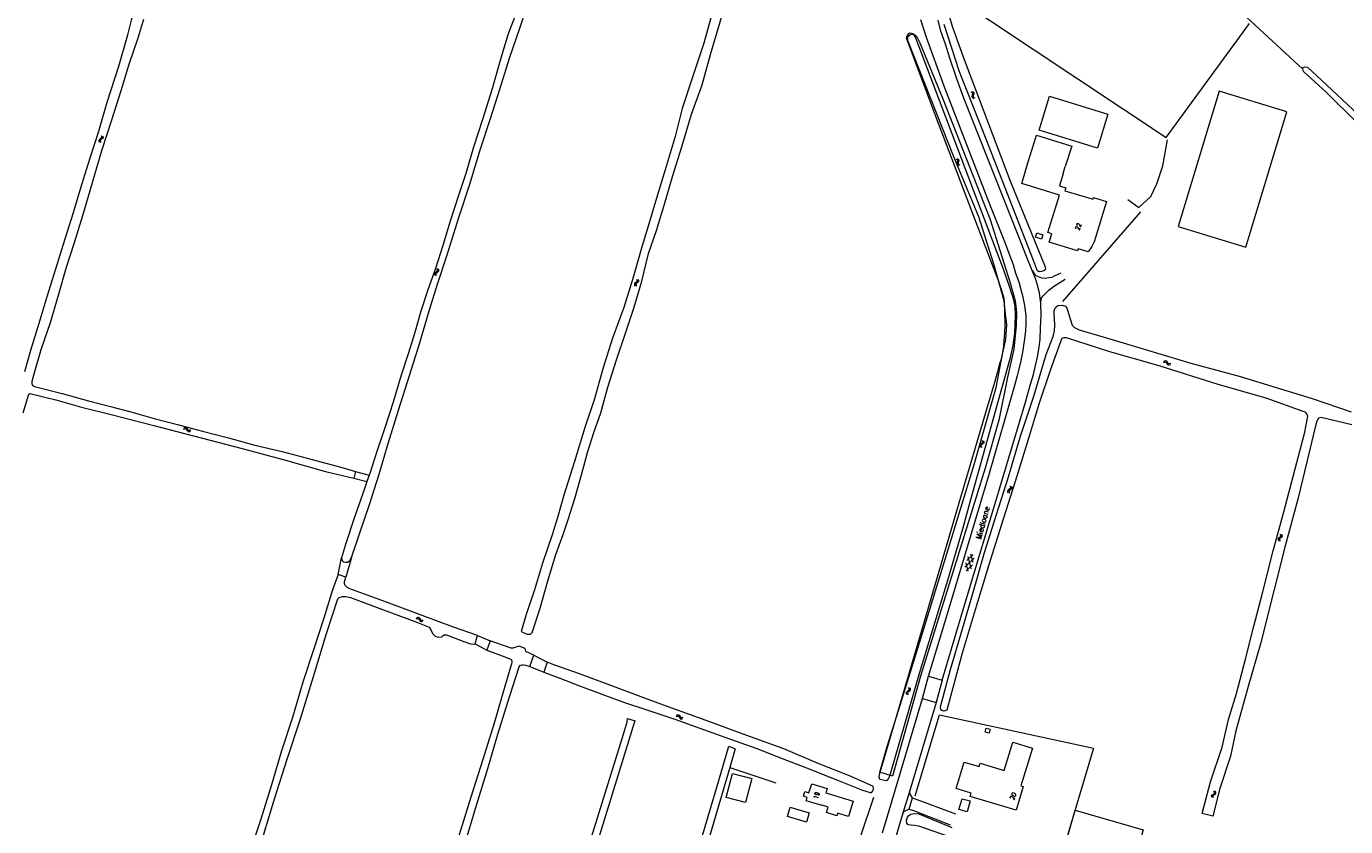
# Model space of a CAD drawing. Header units: metres. Extents: x 189705 to 199106, y 581686 to 588448.
# Tile 537 of 555: x 198202 to 198669, y 586662 to 586945. Entities that reach past the tile are written whole.
import ezdxf

# ---------------------------------------------------------------- set-up
doc = ezdxf.new("R2010")
doc.units = ezdxf.units.M
doc.layers.add('B-WA-OG-GBKN-G', color=7, linetype='Continuous', lineweight=18)
doc.styles.add('Style-STANDARD', font='STANDARD.shx')

msp = doc.modelspace()

# ---------------------------------------------------------------- linework, layer by layer
at = {"layer": 'B-WA-OG-GBKN-G'}
for p, q in [((198536.661, 586921.912), (198537.033, 586921.746)), ((198537.033, 586921.746), (198537.264, 586921.513)), ((198537.203, 586920.786), (198537.098, 586920.392)), ((198537.098, 586920.392), (198537.134, 586920.065)), ((198537.109, 586922.126), (198537.482, 586921.963)), ((198537.134, 586920.065), (198537.372, 586919.826)), ((198537.303, 586921.189), (198537.203, 586920.786)), ((198537.264, 586921.513), (198537.303, 586921.189)), ((198537.372, 586919.826), (198537.746, 586919.66)), ((198537.482, 586921.963), (198537.714, 586921.732)), ((198537.651, 586921.002), (198537.548, 586920.607)), ((198537.548, 586920.607), (198537.584, 586920.279)), ((198537.584, 586920.279), (198537.82, 586920.039)), ((198537.754, 586921.395), (198537.651, 586921.002)), ((198537.714, 586921.732), (198537.754, 586921.395)), ((198537.82, 586920.039), (198538.194, 586919.874)), ((198228.248, 586905.138), (198228.069, 586904.861)), ((198228.578, 586905.377), (198228.248, 586905.138)), ((198228.732, 586905.02), (198228.554, 586904.743)), ((198228.91, 586905.626), (198228.578, 586905.377)), ((198229.062, 586905.261), (198228.732, 586905.02)), ((198228.869, 586906.592), (198229.053, 586906.229)), ((198229.084, 586905.902), (198228.91, 586905.626)), ((198229.053, 586906.229), (198229.084, 586905.902)), ((198229.39, 586905.501), (198229.062, 586905.261)), ((198229.352, 586906.475), (198229.538, 586906.112)), ((198229.572, 586905.787), (198229.39, 586905.501)), ((198229.538, 586906.112), (198229.572, 586905.787)), ((198228.069, 586904.861), (198228.102, 586904.526)), ((198228.102, 586904.526), (198228.287, 586904.161)), ((198228.554, 586904.743), (198228.585, 586904.408)), ((198228.585, 586904.408), (198228.77, 586904.044)), ((198531.377, 586898.181), (198531.745, 586898.006)), ((198531.745, 586898.006), (198531.97, 586897.768)), ((198531.892, 586897.043), (198531.778, 586896.651)), ((198531.778, 586896.651), (198531.806, 586896.323)), ((198531.806, 586896.323), (198532.038, 586896.078)), ((198531.83, 586898.385), (198532.199, 586898.212)), ((198532.001, 586897.443), (198531.892, 586897.043)), ((198531.97, 586897.768), (198532.001, 586897.443)), ((198532.038, 586896.078), (198532.408, 586895.904)), ((198532.199, 586898.212), (198532.425, 586897.976)), ((198532.345, 586897.248), (198532.233, 586896.855)), ((198532.233, 586896.855), (198532.261, 586896.527)), ((198532.261, 586896.527), (198532.491, 586896.282)), ((198532.457, 586897.639), (198532.345, 586897.248)), ((198532.425, 586897.976), (198532.457, 586897.639)), ((198532.491, 586896.282), (198532.861, 586896.107)), ((198347.08, 586857.998), (198347.413, 586858.232)), ((198347.413, 586858.232), (198347.746, 586858.468)), ((198347.905, 586859.077), (198347.726, 586859.444)), ((198347.746, 586858.468), (198347.93, 586858.741)), ((198347.894, 586858.108), (198348.229, 586858.341)), ((198347.93, 586858.741), (198347.905, 586859.077)), ((198348.385, 586858.951), (198348.207, 586859.318)), ((198348.229, 586858.341), (198348.412, 586858.614)), ((198348.412, 586858.614), (198348.385, 586858.951)), ((198346.893, 586857.716), (198347.08, 586857.998)), ((198346.922, 586857.39), (198346.893, 586857.716)), ((198347.101, 586857.024), (198346.922, 586857.39)), ((198347.379, 586857.592), (198347.558, 586857.865)), ((198347.405, 586857.265), (198347.379, 586857.592)), ((198347.581, 586856.898), (198347.405, 586857.265)), ((198347.558, 586857.865), (198347.894, 586858.108)), ((198417.781, 586854.225), (198417.613, 586853.942)), ((198417.613, 586853.942), (198417.659, 586853.608)), ((198417.659, 586853.608), (198417.858, 586853.25)), ((198418.102, 586854.476), (198417.781, 586854.225)), ((198418.424, 586854.738), (198418.102, 586854.476)), ((198418.27, 586854.125), (198418.102, 586853.842)), ((198418.102, 586853.842), (198418.146, 586853.509)), ((198418.59, 586854.379), (198418.27, 586854.125)), ((198418.347, 586855.702), (198418.544, 586855.346)), ((198418.588, 586855.02), (198418.424, 586854.738)), ((198418.544, 586855.346), (198418.588, 586855.02)), ((198418.909, 586854.632), (198418.59, 586854.379)), ((198418.833, 586855.603), (198419.033, 586855.248)), ((198419.079, 586854.924), (198418.909, 586854.632)), ((198419.033, 586855.248), (198419.079, 586854.924)), ((198418.146, 586853.509), (198418.345, 586853.152)), ((198604.902, 586826.149), (198605.27, 586826.324)), ((198605.029, 586826.629), (198605.395, 586826.807)), ((198605.27, 586826.324), (198605.597, 586826.35)), ((198605.395, 586826.807), (198605.722, 586826.835)), ((198605.597, 586826.35), (198605.869, 586826.17)), ((198605.722, 586826.835), (198606.004, 586826.647)), ((198605.869, 586826.17), (198606.112, 586825.833)), ((198606.004, 586826.647), (198606.237, 586826.314)), ((198606.112, 586825.833), (198606.344, 586825.498)), ((198606.237, 586826.314), (198606.472, 586825.98)), ((198606.472, 586825.98), (198606.745, 586825.796)), ((198606.745, 586825.796), (198607.08, 586825.82)), ((198606.953, 586825.34), (198607.321, 586825.518)), ((198607.08, 586825.82), (198607.448, 586825.998)), ((198606.344, 586825.498), (198606.617, 586825.314)), ((198606.617, 586825.314), (198606.953, 586825.34)), ((198258.05, 586802.537), (198258.412, 586802.724)), ((198258.162, 586803.021), (198258.522, 586803.211)), ((198258.412, 586802.724), (198258.738, 586802.76)), ((198258.522, 586803.211), (198258.847, 586803.249)), ((198258.738, 586802.76), (198259.016, 586802.588)), ((198258.847, 586803.249), (198259.135, 586803.07)), ((198259.016, 586802.588), (198259.269, 586802.26)), ((198259.135, 586803.07), (198259.379, 586802.744)), ((198259.269, 586802.26), (198259.512, 586801.932)), ((198259.379, 586802.744), (198259.624, 586802.418)), ((198259.624, 586802.418), (198259.903, 586802.242)), ((198259.903, 586802.242), (198260.237, 586802.277)), ((198260.237, 586802.277), (198260.6, 586802.467)), ((198259.512, 586801.932), (198259.79, 586801.756)), ((198259.79, 586801.756), (198260.125, 586801.793)), ((198260.125, 586801.793), (198260.488, 586801.983)), ((198540.666, 586797.657), (198540.332, 586797.411)), ((198540.636, 586798.624), (198540.815, 586798.258)), ((198540.844, 586797.931), (198540.666, 586797.657)), ((198541.145, 586797.527), (198540.814, 586797.291)), ((198540.815, 586798.258), (198540.844, 586797.931)), ((198541.117, 586798.501), (198541.299, 586798.137)), ((198541.33, 586797.811), (198541.145, 586797.527)), ((198541.299, 586798.137), (198541.33, 586797.811)), ((198539.999, 586797.175), (198539.817, 586796.901)), ((198539.817, 586796.901), (198539.847, 586796.565)), ((198539.847, 586796.565), (198540.028, 586796.199)), ((198540.332, 586797.411), (198539.999, 586797.175)), ((198540.482, 586797.052), (198540.301, 586796.778)), ((198540.301, 586796.778), (198540.328, 586796.443)), ((198540.328, 586796.443), (198540.51, 586796.076)), ((198540.814, 586797.291), (198540.482, 586797.052)), ((198549.884, 586780.959), (198549.705, 586780.682)), ((198549.705, 586780.682), (198549.738, 586780.347)), ((198549.738, 586780.347), (198549.923, 586779.982)), ((198550.214, 586781.198), (198549.884, 586780.959)), ((198550.368, 586780.841), (198550.19, 586780.564)), ((198550.19, 586780.564), (198550.221, 586780.229)), ((198550.546, 586781.447), (198550.214, 586781.198)), ((198550.221, 586780.229), (198550.406, 586779.865)), ((198550.698, 586781.082), (198550.368, 586780.841)), ((198550.505, 586782.413), (198550.689, 586782.05)), ((198550.72, 586781.723), (198550.546, 586781.447)), ((198550.689, 586782.05), (198550.72, 586781.723)), ((198551.026, 586781.322), (198550.698, 586781.082)), ((198550.988, 586782.296), (198551.174, 586781.933)), ((198551.208, 586781.608), (198551.026, 586781.322)), ((198551.174, 586781.933), (198551.208, 586781.608)), ((198646.128, 586765.459), (198646.329, 586765.104)), ((198646.329, 586765.104), (198646.377, 586764.78)), ((198646.616, 586765.366), (198646.82, 586765.013)), ((198646.82, 586765.013), (198646.87, 586764.689)), ((198645.58, 586763.975), (198645.415, 586763.69)), ((198645.415, 586763.69), (198645.465, 586763.357)), ((198645.465, 586763.357), (198645.668, 586763.002)), ((198645.898, 586764.23), (198645.58, 586763.975)), ((198646.217, 586764.496), (198645.898, 586764.23)), ((198646.069, 586763.881), (198645.905, 586763.596)), ((198645.905, 586763.596), (198645.952, 586763.263)), ((198645.952, 586763.263), (198646.155, 586762.908)), ((198646.386, 586764.139), (198646.069, 586763.881)), ((198646.377, 586764.78), (198646.217, 586764.496)), ((198646.703, 586764.395), (198646.386, 586764.139)), ((198646.87, 586764.689), (198646.703, 586764.395)), ((198537.919, 586756.909), (198534.607, 586753.721)), ((198537.477, 586758.163), (198535.277, 586756.045)), ((198536.815, 586753.083), (198535.71, 586757.545)), ((198537.487, 586755.41), (198536.754, 586758.371)), ((198535.771, 586752.254), (198535.038, 586755.215)), ((198537.246, 586754.578), (198535.048, 586752.463)), ((198340.391, 586735.4), (198340.771, 586735.546)), ((198340.555, 586735.868), (198340.934, 586736.018)), ((198340.771, 586735.546), (198341.1, 586735.546)), ((198340.934, 586736.018), (198341.262, 586736.02)), ((198341.1, 586735.546), (198341.357, 586735.345)), ((198341.262, 586736.02), (198341.528, 586735.811)), ((198341.357, 586735.345), (198341.573, 586734.991)), ((198341.528, 586735.811), (198341.735, 586735.461)), ((198341.573, 586734.991), (198341.779, 586734.639)), ((198341.735, 586735.461), (198341.943, 586735.11)), ((198341.779, 586734.639), (198342.036, 586734.434)), ((198341.943, 586735.11), (198342.201, 586734.905)), ((198342.036, 586734.434), (198342.373, 586734.434)), ((198342.201, 586734.905), (198342.537, 586734.903)), ((198342.373, 586734.434), (198342.754, 586734.583)), ((198342.537, 586734.903), (198342.918, 586735.052)), ((198513.916, 586709.359), (198514.095, 586709.647)), ((198513.954, 586709.034), (198513.916, 586709.359)), ((198514.144, 586708.674), (198513.954, 586709.034)), ((198514.095, 586709.647), (198514.421, 586709.891)), ((198514.405, 586709.25), (198514.577, 586709.528)), ((198514.441, 586708.924), (198514.405, 586709.25)), ((198514.421, 586709.891), (198514.747, 586710.136)), ((198514.628, 586708.562), (198514.441, 586708.924)), ((198514.577, 586709.528), (198514.905, 586709.781)), ((198514.888, 586710.749), (198514.698, 586711.112)), ((198514.747, 586710.136), (198514.923, 586710.415)), ((198514.923, 586710.415), (198514.888, 586710.749)), ((198514.905, 586709.781), (198515.233, 586710.024)), ((198515.372, 586710.637), (198515.182, 586711)), ((198515.233, 586710.024), (198515.409, 586710.302)), ((198515.409, 586710.302), (198515.372, 586710.637)), ((198432.369, 586700.823), (198432.74, 586700.992)), ((198432.505, 586701.301), (198432.874, 586701.473)), ((198432.74, 586700.992), (198433.068, 586701.011)), ((198432.874, 586701.473), (198433.201, 586701.494)), ((198433.068, 586701.011), (198433.337, 586700.827)), ((198433.201, 586701.494), (198433.48, 586701.302)), ((198433.337, 586700.827), (198433.573, 586700.486)), ((198433.48, 586701.302), (198433.707, 586700.965)), ((198433.573, 586700.486), (198433.8, 586700.147)), ((198433.707, 586700.965), (198433.936, 586700.627)), ((198433.8, 586700.147), (198434.069, 586699.958)), ((198433.936, 586700.627), (198434.205, 586700.437)), ((198434.069, 586699.958), (198434.406, 586699.978)), ((198434.205, 586700.437), (198434.541, 586700.456)), ((198434.406, 586699.978), (198434.777, 586700.149)), ((198434.541, 586700.456), (198434.913, 586700.627)), ((198621.935, 586672.853), (198622.119, 586673.138)), ((198621.967, 586672.528), (198621.935, 586672.853)), ((198622.15, 586672.164), (198621.967, 586672.528)), ((198622.119, 586673.138), (198622.449, 586673.375)), ((198622.422, 586672.735), (198622.598, 586673.01)), ((198622.451, 586672.408), (198622.422, 586672.735)), ((198622.449, 586673.375), (198622.78, 586673.615)), ((198622.632, 586672.043), (198622.451, 586672.408)), ((198622.598, 586673.01), (198622.931, 586673.257)), ((198622.932, 586674.225), (198622.749, 586674.591)), ((198622.78, 586673.615), (198622.96, 586673.89)), ((198622.931, 586673.257), (198623.263, 586673.494)), ((198622.96, 586673.89), (198622.932, 586674.225)), ((198623.413, 586674.105), (198623.231, 586674.47)), ((198623.263, 586673.494), (198623.444, 586673.769)), ((198623.444, 586673.769), (198623.413, 586674.105))]:
    msp.add_line(p, q, dxfattribs=at)
at = {"layer": 'B-WA-OG-GBKN-G', "flags": 128}
for points in [[(198320.45, 586765.921), (198323.884, 586775.861), (198327.329, 586786.624), (198330.502, 586797.554), (198334.17, 586809.27), (198337.984, 586821.62), (198341.544, 586832.753), (198345.044, 586844.429), (198348.013, 586854.231), (198351.338, 586864.281), (198355.486, 586877.521), (198359.387, 586889.347), (198363.117, 586901.821), (198366.537, 586912.24), (198370.124, 586923.237), (198373.593, 586934.323), (198377.06, 586944.49), (198378.609, 586949.142), (198380.225, 586953.592), (198382.379, 586961.793), (198384.776, 586970.487), (198387.946, 586980.847), (198390.755, 586989.989), (198394.205, 587000)], [(198414.499, 586836.59), (198417.388, 586845.401), (198420.267, 586854.996), (198422.615, 586864.712), (198425.428, 586872.921), (198428.321, 586882.238), (198431.198, 586892.377), (198434.412, 586902.517), (198437.874, 586914.103), (198441.631, 586924.491), (198444.564, 586935.226), (198447.783, 586945.917), (198448.824, 586949.667), (198450.309, 586954.072), (198452.867, 586961.998), (198455.444, 586970.249), (198457.491, 586977.381), (198460.344, 586985.846), (198462.909, 586994.176), (198464.509, 587000)], [(198589.5, 586989.923), (198654.251, 586930.027)], [(198238.286, 586942.156), (198239.699, 586947.865), (198242.907, 586957.627), (198245.976, 586966.769), (198246.766, 586969.116)], [(198527.835, 586957.735), (198605.899, 586905.846), (198635.326, 586946.156)], [(198243.886, 586947.579), (198241.831, 586940.937), (198238.743, 586931.711), (198235.863, 586922.368), (198232.616, 586912.331), (198229.063, 586901.115), (198225.749, 586889.783), (198222.245, 586878.078), (198219.257, 586868.236), (198216.355, 586859.425), (198213.913, 586850.693), (198210.83, 586840.242), (198207.594, 586830.607), (198205.027, 586822.075), (198204.389, 586819.398), (198204.385, 586818.737), (198204.595, 586818.071), (198205.276, 586817.73), (198215.142, 586815.201), (198224.444, 586812.6), (198232.203, 586810.627), (198239.444, 586808.665), (198247.697, 586806.377), (198255.864, 586804.282), (198264.797, 586801.919), (198273.982, 586799.465)], [(198375.64, 586949.457), (198373, 586942.539), (198370.024, 586932.711), (198367.249, 586923.025), (198363.856, 586912.256), (198360.641, 586902.453), (198357.942, 586893.046), (198355.386, 586885.298), (198352.345, 586875.871), (198349.99, 586867.936), (198347.256, 586859.461), (198344.473, 586851.887), (198342.085, 586844.321), (198339.859, 586836.762), (198337.638, 586829.611), (198335.122, 586821.694), (198332.275, 586812.112), (198329.284, 586803.009), (198326.51, 586794.709), (198323.928, 586786.896), (198323.737, 586786.326)], [(198445.263, 586950.277), (198442.189, 586939.197), (198438.34, 586927.487), (198434.593, 586916.037), (198432.038, 586906.216), (198428.813, 586895.519), (198425.78, 586885.483), (198422.524, 586874.468), (198420.335, 586867.486), (198417.129, 586855.917), (198413.832, 586845.615), (198409.869, 586834.747), (198406.399, 586823.88), (198403.523, 586813.359), (198400.063, 586803.108), (198396.428, 586791.107), (198392.696, 586779.223), (198390.541, 586771.71), (198388.467, 586765.135), (198385.155, 586755.157), (198382.243, 586745.659), (198379.335, 586736.964), (198377.589, 586730.909), (198379.671, 586730.048), (198380.908, 586730.04), (198381.418, 586730.54), (198384.216, 586739.254), (198386.933, 586748.849), (198389.846, 586758.153), (198392.384, 586765.279), (198394.127, 586770.583), (198396.502, 586778.078), (198398.907, 586786.363), (198400.97, 586794.284), (198403.314, 586801.365), (198405.788, 586808.322), (198408.21, 586817.398), (198411.27, 586827.084), (198414.499, 586836.59)], [(198521.767, 586715.092), (198528.311, 586736.871), (198543.32, 586787.01), (198552.158, 586817.683), (198553.275, 586821.596), (198554.265, 586825.662), (198555.077, 586829.855), (198555.712, 586833.692), (198556.168, 586837.376), (198556.295, 586840.019), (198556.319, 586842.865), (198555.81, 586846.346), (198555.249, 586849.268), (198554.486, 586851.936), (198553.799, 586854.578), (198552.679, 586857.678), (198551.788, 586860.701), (198550.669, 586863.776), (198548.786, 586868.857), (198543.57, 586881.916), (198527.21, 586923.965), (198521.027, 586941.241), (198519.067, 586947.441)], [(198526.528, 586713.679), (198534.843, 586741.473), (198547.008, 586781.802), (198556.1, 586812.144), (198557.827, 586818.497), (198558.868, 586821.903), (198559.63, 586825.105), (198560.264, 586828.078), (198560.848, 586831.686), (198561.203, 586834.354), (198561.38, 586838.471), (198561.607, 586842.943), (198561.504, 586847.034), (198560.994, 586850.896), (198560.358, 586853.589), (198559.62, 586855.901), (198558.424, 586858.722), (198556.389, 586863.676), (198553.641, 586870.612), (198534.228, 586919.723), (198531.709, 586926.634), (198529.292, 586933.926), (198527.714, 586938.906), (198526.136, 586943.479), (198525.169, 586947.366)], [(198529.058, 586948.74), (198530.254, 586944.852), (198531.934, 586939.974), (198534.707, 586932.505), (198550.508, 586890.736), (198563, 586860.044), (198563.076, 586859.053), (198562.543, 586858.621), (198561.678, 586858.367), (198560.916, 586858.214), (198560.305, 586858.671), (198559.949, 586859.408), (198558.83, 586862.254), (198542.317, 586904.607), (198532.7, 586929.099), (198527.229, 586945.843)], [(198551.105, 586850.791), (198550.342, 586853.027), (198549.604, 586855.466), (198548.408, 586858.896), (198523.982, 586923.252), (198517.137, 586941.367), (198516.705, 586942.104), (198516.171, 586942.536), (198515.688, 586942.688), (198515.027, 586942.713), (198514.467, 586942.434), (198514.137, 586941.9), (198513.934, 586941.442), (198513.832, 586940.833), (198514.189, 586940.147), (198524.493, 586912.758), (198538.513, 586875.842), (198546.451, 586854.957), (198547.927, 586850.536), (198548.334, 586848.986), (198548.487, 586847.716), (198548.77, 586839.737), (198548.567, 586836.713), (198548.39, 586834.122), (198548.213, 586832.012), (198547.883, 586829.802), (198547.528, 586827.769), (198546.791, 586825.329), (198546.08, 586822.559), (198545.064, 586819.103), (198542.499, 586810.387), (198532.494, 586776.36), (198521.116, 586737.657), (198504.812, 586682.207), (198504.406, 586680.632), (198504.127, 586679.666), (198504.203, 586679.259), (198504.305, 586678.878), (198504.661, 586678.701), (198506.695, 586678.218), (198507.203, 586678.371), (198507.559, 586678.803), (198507.839, 586679.261), (198508.22, 586680.582), (198518.708, 586716.515), (198528.536, 586749.068), (198533.895, 586767.263), (198536.713, 586777.657), (198549.944, 586825.051), (198550.858, 586828.456)], [(198504.471, 586681.125), (198507.121, 586690.25), (198511.127, 586702.949), (198519.085, 586728.868), (198528.254, 586758.386), (198537.921, 586790.058), (198545.626, 586817.377), (198547.942, 586829.085), (198549.041, 586834.331), (198549.425, 586839.506), (198548.99, 586843.349), (198548.475, 586848.014), (198544.923, 586860.577), (198539.513, 586877.722), (198530.716, 586898.954), (198514.399, 586940.156), (198514.353, 586941.612), (198515.357, 586942.328), (198516.514, 586942.372), (198517.526, 586941.744), (198518.624, 586939.398), (198526.852, 586919.544), (198543.552, 586876.851), (198550.561, 586854.787), (198552.359, 586847.964), (198552.87, 586843.897), (198552.714, 586839.284), (198551.95, 586830.9), (198549.713, 586820.964), (198546.602, 586805.759), (198541.748, 586788.729), (198518.886, 586715.109), (198511.726, 586689.473), (198508.982, 586679.721)], [(198201.854, 586822.938), (198204.034, 586830.503), (198206.985, 586840.092), (198209.819, 586849.583), (198212.873, 586859.289), (198216.093, 586869.546), (198219.075, 586879.252), (198222.051, 586889.151), (198224.989, 586898.624), (198228.024, 586908.018), (198231.069, 586918.339), (198235.122, 586931.138), (198238.286, 586942.156)], [(198673.622, 586910.959), (198662.472, 586921.87), (198654.399, 586929.235), (198654.226, 586930.163), (198654.366, 586930.641), (198654.939, 586930.844), (198655.907, 586930.778), (198660.855, 586926.178), (198673.683, 586914.115)], [(198581.51, 586902.072), (198560.852, 586908.4), (198564.535, 586920.423), (198585.193, 586914.094), (198581.51, 586902.072)], [(198610.08, 586874.362), (198634.027, 586867.014), (198648.552, 586914.895), (198624.605, 586922.243), (198610.08, 586874.362)], [(198557.735, 586899.424), (198559.99, 586906.617), (198572.396, 586902.728), (198570.141, 586895.535)], [(198592.279, 586883.863), (198596.195, 586880.993), (198600.363, 586884.958), (198602.523, 586889.481), (198604.605, 586895.835), (198606.357, 586905.008)], [(198574.656, 586866.442), (198574.432, 586865.705), (198564.488, 586868.725), (198565.41, 586871.758), (198564.003, 586872.185), (198568.033, 586885.457), (198554.701, 586889.505), (198556.938, 586896.872)], [(198556.938, 586896.872), (198557.735, 586899.424)], [(198569.391, 586893.09), (198568.07, 586888.737), (198570.277, 586888.067), (198569.95, 586886.989), (198579.971, 586883.946)], [(198569.391, 586893.09), (198570.141, 586895.535)], [(198579.971, 586883.946), (198580.168, 586884.594), (198584.713, 586883.214), (198580.35, 586868.847), (198579.48, 586867.273), (198578.228, 586865.357), (198574.656, 586866.442)], [(198569.309, 586847.748), (198596.933, 586879.544)], [(198562.235, 586871.422), (198561.737, 586869.873), (198559.613, 586870.556), (198560.111, 586872.105), (198562.235, 586871.422)], [(198558.424, 586858.722), (198559.518, 586857.146), (198560.56, 586856.588), (198561.705, 586856.207), (198563.128, 586856.004), (198564.221, 586856.208), (198565.467, 586856.437), (198566.357, 586856.818), (198568.644, 586857.937)], [(198561.504, 586847.034), (198561.656, 586848.863), (198562.291, 586849.804), (198564.274, 586851.736), (198565.926, 586853.083), (198567.298, 586853.922), (198570.043, 586855.651)], [(198550.858, 586828.456), (198551.645, 586832.166), (198552.228, 586836.613), (198552.405, 586839.561), (198552.506, 586842.686), (198552.352, 586846.015), (198551.996, 586847.666), (198551.639, 586849.165), (198551.105, 586850.791)], [(198570.525, 586834.853), (198569.595, 586834.945), (198568.894, 586834.658), (198568.499, 586833.539), (198564.932, 586823.706), (198560.936, 586811.747), (198556.502, 586797.437), (198552.404, 586784.09), (198548.167, 586770.764), (198543.051, 586754.585), (198538.239, 586738.582), (198533.628, 586723.31), (198529.548, 586707.982), (198528.154, 586703.161), (198527.104, 586702.768), (198526.626, 586702.824), (198526.049, 586703.279), (198525.955, 586703.943), (198526.093, 586704.725), (198529.549, 586717.513), (198533.783, 586731.861), (198537.674, 586745.232), (198541.544, 586758.946), (198545.637, 586772.021), (198550.01, 586785.737), (198554.176, 586799.704), (198558.996, 586814.3), (198563.422, 586829.062), (198565.795, 586835.353), (198566.275, 586837.407), (198566.425, 586839.422), (198566.316, 586841.738), (198566.199, 586843.202), (198566.197, 586844.731), (198566.779, 586845.728), (198567.518, 586846.325), (198568.988, 586846.507), (198570.184, 586846.127), (198570.815, 586845.181), (198571.406, 586843.223), (198572.549, 586839.441), (198573.418, 586838.549), (198575.023, 586837.789), (198585.907, 586834.505), (198599.246, 586830.594), (198614.622, 586825.939), (198631.669, 586821.306), (198644.807, 586817.34), (198657.49, 586813.387), (198671.35, 586808.679)], [(198671.537, 586804.069), (198660.708, 586806.721), (198659.781, 586806.42), (198659.193, 586805.403), (198658.641, 586803.745), (198656.539, 586794.92), (198652.435, 586777.785), (198647.853, 586760.848), (198644.126, 586745.774), (198639.233, 586726.583), (198634.907, 586711.435), (198630.557, 586695.738), (198628.662, 586686.791), (198624.89, 586675.33), (198622.373, 586665.547), (198618.586, 586666.572), (198621.554, 586677.7), (198625.664, 586689.995), (198627.915, 586699.815), (198630.751, 586708.993), (198633.919, 586721.122), (198636.845, 586732.849), (198640.052, 586744.997), (198643.731, 586759.458), (198647.465, 586773.319), (198651.534, 586788.513), (198654.872, 586801.514), (198655.926, 586807.198), (198655.67, 586808.055), (198655.144, 586808.652), (198654.33, 586808.88), (198641.219, 586813.586), (198624.281, 586818.348), (198603.306, 586825.012), (198585.948, 586829.908), (198570.525, 586834.853)], [(198201.275, 586808.38), (198203.284, 586814.96), (198203.633, 586815.175), (198212.863, 586812.903), (198221.9, 586810.359), (198232.421, 586807.735), (198247.485, 586803.84), (198261.525, 586800.245), (198278.781, 586795.684), (198294.17, 586791.576), (198308.302, 586787.632), (198318.346, 586785.284)], [(198273.982, 586799.465), (198283.246, 586796.954), (198292.987, 586794.723), (198303.606, 586791.828), (198313.666, 586789.145), (198318.969, 586787.623)], [(198322.959, 586783.999), (198321.552, 586779.79), (198318.462, 586771.023), (198315.355, 586761.712), (198314.006, 586757.006)], [(198318.969, 586787.623), (198318.346, 586785.284)], [(198318.346, 586785.284), (198322.959, 586783.999)], [(198318.969, 586787.623), (198323.737, 586786.326)], [(198323.737, 586786.326), (198322.959, 586783.999)], [(198317.535, 586757.18), (198320.45, 586765.921)], [(198312.774, 586751.121), (198314.006, 586757.006)], [(198314.006, 586757.006), (198314.203, 586756.132), (198314.724, 586755.571), (198315.423, 586755.45), (198316.071, 586755.498), (198316.956, 586756.071), (198317.535, 586757.18)], [(198317.535, 586757.18), (198315.504, 586750.23)], [(198312.774, 586751.121), (198310.74, 586745.671), (198307.739, 586735.687), (198304.03, 586724.463), (198300.316, 586712.974), (198296.592, 586700.559), (198292.678, 586688.68), (198289.173, 586676.648), (198285.377, 586664.537), (198281.111, 586651.64), (198276.499, 586637.894), (198272.298, 586624.843), (198268.202, 586611.545), (198263.564, 586597.644), (198259.404, 586584.087), (198255.343, 586571.664), (198250.747, 586557.005), (198246.96, 586545.963), (198245.228, 586541.422)], [(198315.504, 586750.23), (198312.774, 586751.121)], [(198362.066, 586729.593), (198353.583, 586732.495), (198343.493, 586736.305), (198329.939, 586741.384), (198316.899, 586746.051), (198315.958, 586746.553), (198315.276, 586747.198), (198315.021, 586747.864), (198315.038, 586748.525), (198315.504, 586750.23)], [(198286.318, 586658.804), (198290.336, 586672.088), (198294.71, 586685.729), (198299.289, 586699.65), (198304.032, 586715.061), (198308.613, 586730.297), (198312.687, 586742.551), (198313.133, 586742.941), (198314.316, 586743.328), (198315.547, 586743.293), (198317.135, 586742.943), (198328.444, 586738.794), (198340.266, 586734.369), (198345.007, 586732.502), (198345.587, 586731.591), (198346.116, 586730.239), (198346.955, 586729.381), (198348.038, 586728.925), (198349.436, 586729.027), (198349.907, 586729.495), (198350.353, 586729.782), (198351.092, 586729.745), (198357.291, 586727.378), (198359.6, 586726.597), (198360.649, 586726.523), (198361.303, 586726.551)], [(198361.303, 586726.551), (198362.066, 586729.593)], [(198362.066, 586729.593), (198366.532, 586727.681)], [(198366.532, 586727.681), (198365.359, 586724.291)], [(198382.004, 586722.585), (198379.168, 586723.835), (198379.082, 586724.352), (198378.97, 586724.89), (198376.849, 586725.724), (198375.633, 586725.447), (198374.572, 586725.003), (198373.989, 586725.085), (198366.532, 586727.681)], [(198365.359, 586724.291), (198370.806, 586722.394), (198374.14, 586721.065), (198374.286, 586720.133), (198374.159, 586719.531), (198371.625, 586711.161), (198367.999, 586698.526), (198363.927, 586685.643), (198359.701, 586672.345), (198356.118, 586660.494), (198351.791, 586646.49), (198347.09, 586632.089), (198343.129, 586619.142), (198338.365, 586604.178), (198334.435, 586591.484), (198330.942, 586579.594), (198326.994, 586566.621), (198322.763, 586552.915), (198319.414, 586542.69), (198317.485, 586537.056), (198314.759, 586528.089), (198311.608, 586516.719), (198308.794, 586506.923), (198306.486, 586500)], [(198361.303, 586726.551), (198365.359, 586724.291)], [(198337.731, 586591.476), (198341.608, 586604.566), (198345.904, 586618.285), (198350.07, 586631.945), (198353.796, 586643.732), (198357.682, 586656.076), (198361.406, 586668.343), (198365.784, 586682.425), (198369.314, 586694.658), (198373.513, 586708.182), (198376.857, 586718.394), (198377.314, 586718.985), (198377.819, 586719.194), (198378.395, 586719.183), (198379.102, 586719.031), (198380.588, 586718.572)], [(198380.588, 586718.572), (198382.004, 586722.585)], [(198380.588, 586718.572), (198385.55, 586716.582)], [(198382.004, 586722.585), (198386.746, 586720.079)], [(198385.55, 586716.582), (198391.244, 586714.376), (198398.255, 586711.669), (198406.102, 586708.725), (198414.097, 586705.788), (198421.704, 586703.357), (198431.929, 586699.943), (198449.645, 586693.557), (198461.019, 586689.512), (198469.917, 586685.944), (198478.529, 586682.718), (198489.567, 586678.283), (198498.329, 586674.792), (198501.046, 586673.928), (198501.583, 586673.969), (198502.105, 586674.644), (198502.239, 586675.351), (198502.152, 586676.03), (198501.983, 586676.256), (198493.816, 586679.866), (198482.714, 586684.184), (198470.474, 586689.385), (198457.44, 586694.182), (198443.012, 586699.446), (198428.305, 586704.761), (198416.84, 586708.967), (198410.218, 586711.463), (198398.23, 586715.97), (198389.145, 586719.194), (198386.746, 586720.079)], [(198386.746, 586720.079), (198385.55, 586716.582)], [(198519.645, 586707.226), (198521.767, 586715.092)], [(198521.767, 586715.092), (198526.528, 586713.679)], [(198526.528, 586713.679), (198524.388, 586705.78)], [(198505.402, 586659.714), (198519.645, 586707.226)], [(198524.388, 586705.78), (198515.087, 586674.643)], [(198519.645, 586707.226), (198524.388, 586705.78)], [(198380.119, 586585.382), (198385.503, 586603.221), (198398.024, 586644.084), (198413.795, 586694.655), (198415.014, 586698.924), (198415.231, 586700.181)], [(198415.231, 586700.181), (198417.915, 586699.351)], [(198516.967, 586672.809), (198525.653, 586701.449), (198580.137, 586689.701), (198567.313, 586646.424)], [(198404.071, 586654.682), (198417.684, 586698.696), (198417.915, 586699.351)], [(198543.59, 586696.37), (198543.15, 586694.91), (198541.72, 586695.33), (198542.15, 586696.77), (198543.59, 586696.37)], [(198453.339, 586689.408), (198451.399, 586682.8), (198444.568, 586659.573), (198440.429, 586645.317), (198436.441, 586632.001), (198429.255, 586607.25), (198426.258, 586596.602), (198420.036, 586575.865), (198416.404, 586563.617), (198413.357, 586552.664), (198410.386, 586542.906), (198410.055, 586542.372), (198409.7, 586542.143), (198409.267, 586542.168), (198408.835, 586542.27), (198408.505, 586542.448), (198408.326, 586542.93), (198408.403, 586543.642), (198408.86, 586545.217), (198422.751, 586593.577), (198437.531, 586644.402), (198447.511, 586678.225), (198451.08, 586690.336)], [(198451.08, 586690.336), (198453.339, 586689.408)], [(198558.52, 586689.66), (198554.46, 586676.29), (198555.27, 586676.04), (198552.71, 586667.67), (198536.5, 586672.57), (198536.837, 586673.684), (198531.5, 586675.33), (198534.34, 586684.73), (198539.67, 586683.12), (198540.04, 586684.36), (198548.55, 586681.79), (198551.56, 586691.78), (198558.52, 586689.66)], [(198451.399, 586682.8), (198467.672, 586677.342)], [(198508.982, 586679.721), (198504.471, 586681.125)], [(198456.96, 586670.429), (198450.162, 586672.231), (198452.403, 586680.687), (198459.201, 586678.885), (198456.96, 586670.429)], [(198495.04, 586670.84), (198493.42, 586665.48), (198489.53, 586666.66), (198489.25, 586665.71), (198485.58, 586666.83), (198486.18, 586668.81), (198484.11, 586669.44), (198484.08, 586669.34), (198478.4, 586671.06), (198478.76, 586672.24), (198477.49, 586672.63), (198477.98, 586674.26), (198479.4, 586673.83), (198480.38, 586677.06), (198485.83, 586675.39), (198485.35, 586673.82), (198495.04, 586670.84)], [(198497.498, 586657.888), (198502.375, 586672.271)], [(198512.684, 586666.597), (198513.283, 586667.32), (198513.893, 586667.752), (198514.935, 586668.032), (198516.078, 586672.047), (198515.493, 586672.987), (198515.137, 586673.622), (198515.087, 586674.643)], [(198515.087, 586674.643), (198512.684, 586666.597)], [(198516.078, 586672.047), (198531.257, 586666.436)], [(198536.47, 586670.98), (198535.39, 586667.11), (198532.48, 586667.92), (198533.64, 586671.75), (198536.47, 586670.98)], [(198479.49, 586666.78), (198478.51, 586663.42), (198471.8, 586665.42), (198472.8, 586668.78), (198479.49, 586666.78)], [(198514.935, 586668.032), (198516.435, 586667.6), (198529.377, 586662.522)], [(198593.469, 586645.896), (198569.364, 586652.84), (198573.65, 586667.715), (198597.754, 586660.771), (198593.469, 586645.896)], [(198512.684, 586666.597), (198492.828, 586600.126)], [(198529.103, 586658.267), (198518.32, 586662.062), (198516.802, 586662.299), (198515.46, 586662.357), (198514.517, 586662.526), (198514.088, 586663.13), (198513.921, 586664.117), (198514.276, 586665.222), (198514.706, 586665.798), (198515.503, 586666.319), (198516.657, 586666.551), (198518.323, 586666.353), (198530.002, 586661.569)]]:
    msp.add_lwpolyline(points, dxfattribs=at)

# ---------------------------------------------------------------- texts
at = {"layer": 'B-WA-OG-GBKN-G', "style": 'Style-STANDARD'}
for s, height, rotation, p in [('22', 1.6, 68.90079, (198575.042, 586872.874)), ('Miedloane', 2, 74.75493, (198540.303, 586763.47)), ('19', 1.6, 73.19645, (198482.484, 586671.5)), ('20', 1.6, 66.48544, (198551.914, 586671.203))]:
    msp.add_text(s, height=height, rotation=rotation, dxfattribs=at).set_placement(p)

doc.saveas('drawing.dxf')
